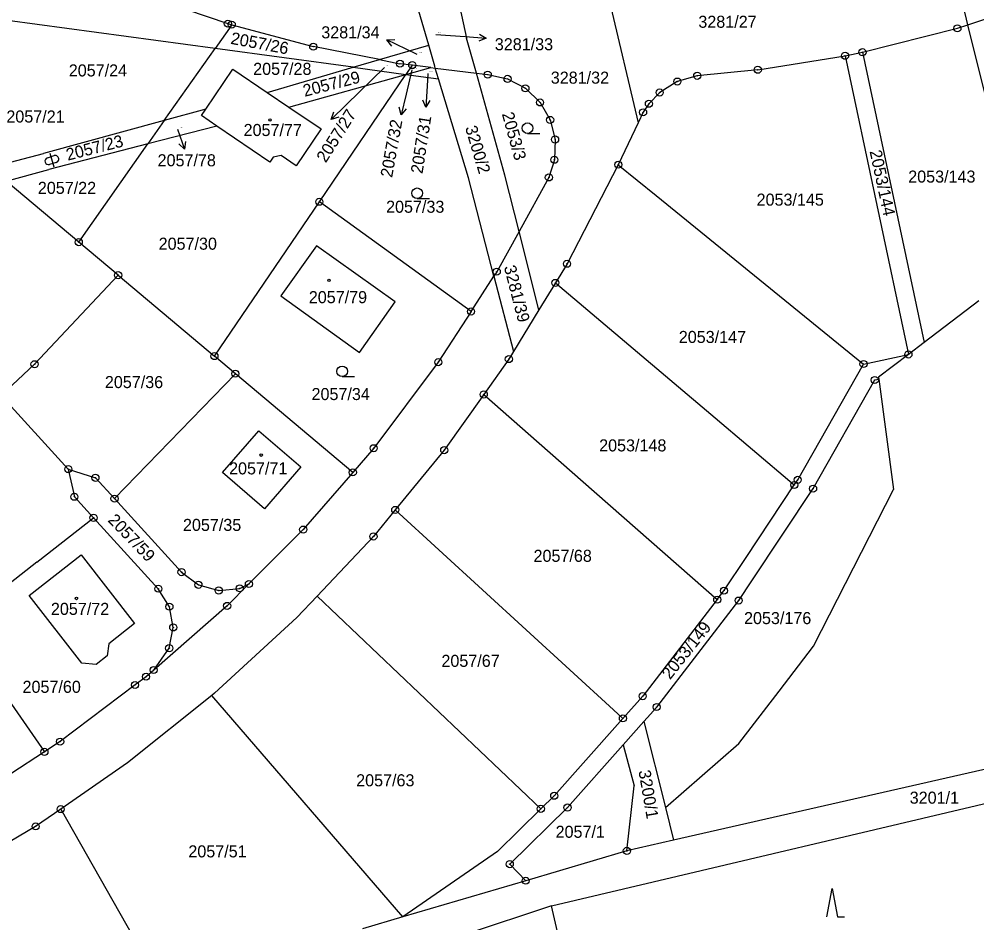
# Model space of a CAD drawing. Extents: x -736345 to -729997, y -1130177 to -1122501.
# Drawn here: x -732685.6 to -732550.6, y -1128389 to -1128261.6 of the extents above; entities that cross this region are included whole.
import ezdxf

# ---------------------------------------------------------------- set-up
doc = ezdxf.new("R2010")
doc.units = 0
for name, color, linetype in [('Vrstva 1', 7, 'Continuous'), ('Vrstva 16', 7, 'Continuous'), ('Vrstva 18', 7, 'Continuous'), ('Vrstva 19', 7, 'Continuous'), ('Vrstva 25', 7, 'Continuous')]:
    doc.layers.add(name, color=color, linetype=linetype)

msp = doc.modelspace()

# ---------------------------------------------------------------- linework, layer by layer
at = {"layer": 'Vrstva 1'}
for points in [[(-732551.87, -1128262.39), (-732554.21, -1128252.63)], [(-732668, -1128258.14), (-732656.22, -1128262.22)], [(-732627.89, -1128265.26), (-732630.01, -1128258.03)], [(-732623.74, -1128258.83), (-732622.56, -1128264.28)], [(-732602.47, -1128258.92), (-732598.38, -1128276.23)], [(-732551.87, -1128262.39), (-732541.52, -1128258.95)], [(-732658.02, -1128265.73), (-732687.31, -1128261.76)], [(-732655.67, -1128262.37), (-732658.02, -1128265.73)], [(-732656.22, -1128262.22), (-732655.67, -1128262.37)], [(-732655.67, -1128262.37), (-732644.18, -1128265.47)], [(-732566.74, -1128266.25), (-732553.35, -1128262.88)], [(-732553.35, -1128262.88), (-732551.87, -1128262.39)], [(-732543.26, -1128297.02), (-732551.87, -1128262.39)], [(-732621.18, -1128269.21), (-732622.56, -1128264.28)], [(-732665.19, -1128275.9), (-732658.02, -1128265.73)], [(-732638.53, -1128268.37), (-732658.02, -1128265.73)], [(-732634.86, -1128267.3), (-732644.18, -1128265.47)], [(-732634.86, -1128267.3), (-732627.89, -1128265.26)], [(-732627.04, -1128268.24), (-732627.89, -1128265.26)], [(-732581.5, -1128268.73), (-732569.19, -1128266.75)], [(-732569.19, -1128266.75), (-732566.74, -1128266.25)], [(-732569.19, -1128266.75), (-732560.26, -1128308.87)], [(-732566.74, -1128266.25), (-732558.05, -1128307.2)], [(-732650.69, -1128271.92), (-732638.53, -1128268.37)], [(-732638.53, -1128268.37), (-732634.86, -1128267.3)], [(-732638.53, -1128268.37), (-732631.11, -1128269.38)], [(-732634.86, -1128267.3), (-732631.95, -1128267.87)], [(-732630.22, -1128268.07), (-732631.95, -1128267.87)], [(-732630.22, -1128268.07), (-732631.11, -1128269.38)], [(-732631.11, -1128269.38), (-732627.61, -1128268.4)], [(-732627.61, -1128268.4), (-732630.22, -1128268.07)], [(-732627.61, -1128268.4), (-732626.97, -1128268.48)], [(-732626.97, -1128268.48), (-732627.04, -1128268.24)], [(-732626.97, -1128268.48), (-732621.18, -1128269.21)], [(-732626.52, -1128270), (-732626.97, -1128268.48)], [(-732659.34, -1128274.3), (-732655.51, -1128268.66)], [(-732655.51, -1128268.66), (-732650.69, -1128271.92)], [(-732647.64, -1128273.99), (-732631.11, -1128269.38)], [(-732643.32, -1128287.34), (-732631.11, -1128269.38)], [(-732631.11, -1128269.38), (-732626.52, -1128270)], [(-732621.18, -1128269.21), (-732619.57, -1128269.41)], [(-732617.15, -1128283.59), (-732621.18, -1128269.21)], [(-732619.57, -1128269.41), (-732616.78, -1128270.01)], [(-732590.04, -1128269.58), (-732592.85, -1128270.39)], [(-732581.5, -1128268.73), (-732590.04, -1128269.58)], [(-732622.28, -1128283.96), (-732626.52, -1128270)], [(-732616.78, -1128270.01), (-732614.26, -1128271.34)], [(-732592.85, -1128270.39), (-732595.33, -1128271.94)], [(-732650.69, -1128271.92), (-732647.64, -1128273.99)], [(-732614.26, -1128271.34), (-732612.2, -1128273.33)], [(-732595.33, -1128271.94), (-732596.85, -1128273.52)], [(-732647.64, -1128273.99), (-732643.07, -1128277.08)], [(-732612.2, -1128273.33), (-732610.78, -1128275.8)], [(-732596.85, -1128273.52), (-732597.67, -1128274.73)], [(-732659.34, -1128274.3), (-732665.19, -1128275.9)], [(-732659.95, -1128275.19), (-732659.34, -1128274.3)], [(-732657.78, -1128276.66), (-732659.95, -1128275.19)], [(-732597.67, -1128274.73), (-732598.38, -1128276.23)], [(-732665.19, -1128275.9), (-732682.2, -1128280.55)], [(-732665.19, -1128275.9), (-732667.48, -1128279.17)], [(-732657.78, -1128276.66), (-732667.48, -1128279.17)], [(-732650.29, -1128281.75), (-732657.78, -1128276.66)], [(-732610.78, -1128275.8), (-732610.08, -1128278.56)], [(-732598.38, -1128276.23), (-732601.17, -1128282.11)], [(-732643.07, -1128277.08), (-732646.59, -1128282.26)], [(-732667.48, -1128279.17), (-732681.44, -1128282.78)], [(-732677.24, -1128293.03), (-732667.48, -1128279.17)], [(-732610.08, -1128278.56), (-732610.18, -1128281.42)], [(-732689.78, -1128282.5), (-732682.2, -1128280.55)], [(-732649.81, -1128281.04), (-732650.29, -1128281.75)], [(-732648.7, -1128280.83), (-732649.81, -1128281.04)], [(-732646.59, -1128282.26), (-732648.7, -1128280.83)], [(-732610.18, -1128281.42), (-732610.96, -1128283.91)], [(-732687.47, -1128284.44), (-732681.44, -1128282.78)], [(-732601.17, -1128282.11), (-732608.4, -1128296.08)], [(-732601.17, -1128282.11), (-732595.83, -1128286.45), (-732566.59, -1128310.22)], [(-732677.24, -1128293.03), (-732687.47, -1128284.44)], [(-732618.7, -1128297.82), (-732622.28, -1128283.96)], [(-732615.15, -1128291.51), (-732617.15, -1128283.59)], [(-732610.96, -1128283.91), (-732615.15, -1128291.51)], [(-732658.11, -1128309.1), (-732643.32, -1128287.34)], [(-732621.93, -1128302.81), (-732643.32, -1128287.34)], [(-732615.15, -1128291.51), (-732618.3, -1128297.2)], [(-732612.36, -1128302.57), (-732615.15, -1128291.51)], [(-732671.69, -1128297.69), (-732677.24, -1128293.03)], [(-732648.76, -1128300.61), (-732637.65, -1128308.58), (-732632.61, -1128301.45), (-732643.72, -1128293.54), (-732648.76, -1128300.61)], [(-732608.4, -1128296.08), (-732610.04, -1128298.78)], [(-732671.69, -1128297.69), (-732683.48, -1128310.25)], [(-732671.69, -1128297.69), (-732658.11, -1128309.1)], [(-732621.93, -1128302.81), (-732618.7, -1128297.82)], [(-732618.3, -1128297.2), (-732618.7, -1128297.82)], [(-732618.7, -1128297.82), (-732615.94, -1128308.44)], [(-732610.04, -1128298.78), (-732612.36, -1128302.57)], [(-732610.04, -1128298.78), (-732588.14, -1128317.3), (-732576.35, -1128327.27)], [(-732550.32, -1128301.31), (-732558.05, -1128307.2)], [(-732621.93, -1128302.81), (-732626.55, -1128309.95)], [(-732612.36, -1128302.57), (-732615.94, -1128308.44)], [(-732558.05, -1128307.2), (-732560.26, -1128308.87)], [(-732655.16, -1128311.58), (-732658.11, -1128309.1)], [(-732615.94, -1128308.44), (-732616.6, -1128309.52)], [(-732566.59, -1128310.22), (-732560.26, -1128308.87)], [(-732560.26, -1128308.87), (-732564.47, -1128312.08)], [(-732683.48, -1128310.25), (-732688.17, -1128314.67)], [(-732626.55, -1128309.95), (-732635.66, -1128322.09)], [(-732616.6, -1128309.52), (-732620.14, -1128314.51)], [(-732576.35, -1128327.27), (-732575.87, -1128326.55), (-732566.59, -1128310.22)], [(-732672.2, -1128329.2), (-732655.16, -1128311.58)], [(-732638.6, -1128325.49), (-732655.16, -1128311.58)], [(-732582.33, -1128340.77), (-732573.7, -1128327.79), (-732565, -1128312.47), (-732564.43, -1128312.36)], [(-732564.47, -1128312.08), (-732564.43, -1128312.36)], [(-732564.43, -1128312.36), (-732562.35, -1128327.91)], [(-732620.14, -1128314.51), (-732625.71, -1128322.36)], [(-732620.14, -1128314.51), (-732612.34, -1128321.36), (-732606.1, -1128326.84), (-732587.22, -1128343.44)], [(-732688.17, -1128314.67), (-732678.72, -1128325.03)], [(-732656.97, -1128325.53), (-732651.85, -1128319.63)], [(-732651.85, -1128319.63), (-732645.95, -1128324.71)], [(-732635.66, -1128322.09), (-732638.6, -1128325.49)], [(-732625.71, -1128322.36), (-732632.62, -1128330.79)], [(-732678.72, -1128325.03), (-732677.86, -1128328.93)], [(-732678.72, -1128325.03), (-732674.89, -1128326.26)], [(-732645.95, -1128324.71), (-732651.03, -1128330.65)], [(-732674.89, -1128326.26), (-732672.2, -1128329.2)], [(-732651.03, -1128330.65), (-732656.97, -1128325.53)], [(-732638.6, -1128325.49), (-732645.6, -1128333.56)], [(-732587.22, -1128343.44), (-732586.27, -1128342.18), (-732583.14, -1128337.48), (-732576.35, -1128327.27)], [(-732573.63, -1128350.01), (-732562.35, -1128327.91)], [(-732677.86, -1128328.93), (-732675.16, -1128331.9)], [(-732672.2, -1128329.2), (-732662.75, -1128339.56)], [(-732683.15, -1128338.17), (-732675.16, -1128331.9)], [(-732666.03, -1128341.9), (-732675.16, -1128331.9)], [(-732632.62, -1128330.79), (-732635.69, -1128334.53)], [(-732600.52, -1128360.18), (-732601.85, -1128358.97), (-732632.62, -1128330.79)], [(-732645.6, -1128333.56), (-732653.25, -1128341.23)], [(-732635.69, -1128334.53), (-732643.63, -1128342.93)], [(-732684.22, -1128342.85), (-732676.9, -1128337.11)], [(-732676.9, -1128337.11), (-732669.37, -1128346.81)], [(-732683.15, -1128338.17), (-732694.47, -1128347.06)], [(-732662.75, -1128339.56), (-732660.37, -1128341.35)], [(-732660.37, -1128341.35), (-732657.5, -1128342.15)], [(-732653.25, -1128341.23), (-732656.32, -1128344.32)], [(-732654.54, -1128341.85), (-732653.25, -1128341.23)], [(-732597.56, -1128360.62), (-732595.75, -1128358.58), (-732584.19, -1128343.57), (-732582.33, -1128340.77)], [(-732676.81, -1128352.38), (-732684.22, -1128342.85)], [(-732664.46, -1128344.43), (-732666.03, -1128341.9)], [(-732657.5, -1128342.15), (-732654.54, -1128341.85)], [(-732643.63, -1128342.93), (-732646.5, -1128345.97)], [(-732643.63, -1128342.93), (-732612.09, -1128372.93)], [(-732587.22, -1128343.44), (-732597.73, -1128357.05), (-732600.52, -1128360.18)], [(-732656.32, -1128344.32), (-732666.68, -1128353.36)], [(-732663.92, -1128347.36), (-732664.46, -1128344.43)], [(-732669.37, -1128346.81), (-732673, -1128349.69)], [(-732646.5, -1128345.97), (-732658.08, -1128356.63)], [(-732694.47, -1128347.06), (-732682.08, -1128364.9)], [(-732664.49, -1128350.28), (-732663.92, -1128347.36)], [(-732673, -1128349.69), (-732673.22, -1128351.36)], [(-732666.68, -1128353.36), (-732664.49, -1128350.28)], [(-732578.5, -1128356.33), (-732573.63, -1128350.01)], [(-732673.22, -1128351.36), (-732674.8, -1128352.6)], [(-732674.8, -1128352.6), (-732676.81, -1128352.38)], [(-732666.68, -1128353.36), (-732667.76, -1128354.3)], [(-732667.76, -1128354.3), (-732669.31, -1128355.47)], [(-732669.31, -1128355.47), (-732679.87, -1128363.46)], [(-732584.17, -1128363.7), (-732578.5, -1128356.33)], [(-732658.49, -1128356.96), (-732670.37, -1128366.46)], [(-732658.08, -1128356.63), (-732658.49, -1128356.96)], [(-732631.54, -1128388.17), (-732658.49, -1128356.96)], [(-732612.09, -1128372.93), (-732610.2, -1128371.09), (-732601.28, -1128361.04), (-732600.52, -1128360.18)], [(-732600.5, -1128363.92), (-732597.56, -1128360.62)], [(-732597.56, -1128360.62), (-732594.53, -1128372.74)], [(-732521.24, -1128360.95), (-732593.38, -1128377.36)], [(-732679.87, -1128363.46), (-732682.08, -1128364.9)], [(-732600.5, -1128363.92), (-732608.33, -1128372.75), (-732616.47, -1128380.73)], [(-732600.5, -1128363.92), (-732598.93, -1128369.67)], [(-732594.53, -1128372.74), (-732584.17, -1128363.7)], [(-732682.08, -1128364.9), (-732686.83, -1128368)], [(-732670.37, -1128366.46), (-732679.79, -1128372.97)], [(-732599.96, -1128378.86), (-732598.93, -1128369.67)], [(-732610.59, -1128386.6), (-732540.49, -1128370.07)], [(-732679.79, -1128372.97), (-732683.32, -1128375.41)], [(-732679.79, -1128372.97), (-732666.88, -1128395.67)], [(-732612.09, -1128372.93), (-732618.22, -1128378.95), (-732631.54, -1128388.17)], [(-732594.53, -1128372.74), (-732593.38, -1128377.36)], [(-732683.32, -1128375.41), (-732696.87, -1128383.43)], [(-732593.38, -1128377.36), (-732599.96, -1128378.86)], [(-732599.96, -1128378.86), (-732614.22, -1128383.07)], [(-732616.47, -1128380.73), (-732614.22, -1128383.07)], [(-732614.22, -1128383.07), (-732631.54, -1128388.17)], [(-732610.59, -1128386.6), (-732622.76, -1128390.66)], [(-732605.65, -1128407.95), (-732610.59, -1128386.6)], [(-732631.54, -1128388.17), (-732637.23, -1128389.84)]]:
    msp.add_lwpolyline(points, dxfattribs=at)
at = {"layer": 'Vrstva 16'}
for points in [[(-732626.89, -1128263.75), (-732622.77, -1128264.06)], [(-732629.52, -1128266.57), (-732631.09, -1128265.81)], [(-732634.12, -1128268.39), (-732639.49, -1128273.64)], [(-732630.26, -1128268.76), (-732631.09, -1128272.16)], [(-732628.03, -1128269.24), (-732628.13, -1128271.03)]]:
    msp.add_lwpolyline(points, dxfattribs=at)
at = {"layer": 'Vrstva 25'}
for points in [[(-732633.106, -1128265.383), (-732633.786, -1128264.495), (-732632.668, -1128264.484)], [(-732631.09, -1128265.81), (-732633.786, -1128264.495)], [(-732622.77, -1128264.06), (-732619.779, -1128264.284)], [(-732620.739, -1128263.712), (-732619.779, -1128264.284), (-732620.814, -1128264.708)], [(-732628.13, -1128271.03), (-732628.307, -1128274.024)], [(-732631.09, -1128272.16), (-732631.805, -1128275.073)], [(-732639.49, -1128273.64), (-732641.637, -1128275.735)], [(-732631.082, -1128274.221), (-732631.805, -1128275.073), (-732632.052, -1128273.983)], [(-732627.75, -1128273.056), (-732628.307, -1128274.024), (-732628.747, -1128272.996)], [(-732640.572, -1128275.394), (-732641.637, -1128275.735), (-732641.27, -1128274.678)], [(-732663.34, -1128277.1), (-732662.344, -1128279.929)], [(-732613.98, -1128277.72), (-732612.23, -1128277.72)], [(-732662.205, -1128278.82), (-732662.344, -1128279.929), (-732663.148, -1128279.152)], [(-732681.329, -1128280.501), (-732680.741, -1128282.411)], [(-732681.66, -1128281.126), (-732680.704, -1128280.832)], [(-732680.41, -1128281.786), (-732681.366, -1128282.08)], [(-732629.52, -1128286.89), (-732627.77, -1128286.89)], [(-732640.1, -1128312), (-732638.35, -1128312)], [(-732571.78, -1128388.18), (-732571.03, -1128384.18), (-732570.28, -1128388.18), (-732569.28, -1128388.18)]]:
    msp.add_lwpolyline(points, dxfattribs=at)
for centre, radius in [((-732656.22, -1128262.22), 0.5), ((-732656.22, -1128262.22), 0.032), ((-732655.67, -1128262.37), 0.5), ((-732655.67, -1128262.37), 0.032), ((-732553.35, -1128262.88), 0.5), ((-732553.35, -1128262.88), 0.032), ((-732644.18, -1128265.47), 0.5), ((-732644.18, -1128265.47), 0.032), ((-732566.74, -1128266.25), 0.5), ((-732569.19, -1128266.75), 0.5), ((-732569.19, -1128266.75), 0.032), ((-732566.74, -1128266.25), 0.032), ((-732631.95, -1128267.87), 0.5), ((-732631.95, -1128267.87), 0.032), ((-732630.22, -1128268.07), 0.5), ((-732630.22, -1128268.07), 0.032), ((-732581.5, -1128268.73), 0.5), ((-732619.57, -1128269.41), 0.5), ((-732619.57, -1128269.41), 0.032), ((-732616.78, -1128270.01), 0.5), ((-732592.85, -1128270.39), 0.5), ((-732590.04, -1128269.58), 0.5), ((-732590.04, -1128269.58), 0.032), ((-732581.5, -1128268.73), 0.032), ((-732616.78, -1128270.01), 0.032), ((-732614.26, -1128271.34), 0.5), ((-732592.85, -1128270.39), 0.032), ((-732614.26, -1128271.34), 0.032), ((-732595.33, -1128271.94), 0.5), ((-732595.33, -1128271.94), 0.032), ((-732612.2, -1128273.33), 0.5), ((-732612.2, -1128273.33), 0.032), ((-732596.85, -1128273.52), 0.5), ((-732596.85, -1128273.52), 0.032), ((-732610.78, -1128275.8), 0.5), ((-732597.67, -1128274.73), 0.5), ((-732597.67, -1128274.73), 0.032), ((-732650.29, -1128275.8), 0.175), ((-732613.98, -1128276.97), 0.75), ((-732610.78, -1128275.8), 0.032), ((-732610.08, -1128278.56), 0.5), ((-732610.08, -1128278.56), 0.032), ((-732610.18, -1128281.42), 0.5), ((-732610.18, -1128281.42), 0.032), ((-732601.17, -1128282.11), 0.5), ((-732601.17, -1128282.11), 0.032), ((-732610.96, -1128283.91), 0.5), ((-732610.96, -1128283.91), 0.032), ((-732629.52, -1128286.14), 0.75), ((-732643.32, -1128287.34), 0.5), ((-732643.32, -1128287.34), 0.032), ((-732677.24, -1128293.03), 0.5), ((-732677.24, -1128293.03), 0.032), ((-732608.4, -1128296.08), 0.5), ((-732618.3, -1128297.2), 0.499), ((-732608.4, -1128296.08), 0.032), ((-732671.69, -1128297.69), 0.5), ((-732671.69, -1128297.69), 0.032), ((-732641.96, -1128298.41), 0.175), ((-732618.3, -1128297.2), 0.0316), ((-732610.04, -1128298.78), 0.5), ((-732610.04, -1128298.78), 0.032), ((-732621.93, -1128302.81), 0.5), ((-732621.93, -1128302.81), 0.032), ((-732658.11, -1128309.1), 0.5), ((-732658.11, -1128309.1), 0.032), ((-732616.6, -1128309.52), 0.5), ((-732560.26, -1128308.87), 0.5), ((-732560.26, -1128308.87), 0.032), ((-732683.48, -1128310.25), 0.5), ((-732683.48, -1128310.25), 0.032), ((-732626.55, -1128309.95), 0.5), ((-732626.55, -1128309.95), 0.032), ((-732616.6, -1128309.52), 0.032), ((-732566.59, -1128310.22), 0.5), ((-732566.59, -1128310.22), 0.032), ((-732655.16, -1128311.58), 0.5), ((-732655.16, -1128311.58), 0.032), ((-732640.1, -1128311.25), 0.75), ((-732565, -1128312.47), 0.5), ((-732565, -1128312.47), 0.032), ((-732620.14, -1128314.51), 0.5), ((-732620.14, -1128314.51), 0.032), ((-732635.66, -1128322.09), 0.5), ((-732635.66, -1128322.09), 0.032), ((-732625.71, -1128322.36), 0.5), ((-732625.71, -1128322.36), 0.032), ((-732651.52, -1128323.06), 0.175), ((-732678.72, -1128325.03), 0.5), ((-732678.72, -1128325.03), 0.032), ((-732638.6, -1128325.49), 0.5), ((-732674.89, -1128326.26), 0.5), ((-732674.89, -1128326.26), 0.032), ((-732638.6, -1128325.49), 0.032), ((-732575.87, -1128326.55), 0.5), ((-732575.87, -1128326.55), 0.032), ((-732576.35, -1128327.27), 0.5), ((-732576.35, -1128327.27), 0.032), ((-732573.7, -1128327.79), 0.5), ((-732573.7, -1128327.79), 0.032), ((-732677.86, -1128328.93), 0.5), ((-732677.86, -1128328.93), 0.032), ((-732672.2, -1128329.2), 0.5), ((-732672.2, -1128329.2), 0.032), ((-732632.62, -1128330.79), 0.5), ((-732675.16, -1128331.9), 0.5), ((-732675.16, -1128331.9), 0.032), ((-732632.62, -1128330.79), 0.032), ((-732645.6, -1128333.56), 0.5), ((-732645.6, -1128333.56), 0.032), ((-732635.69, -1128334.53), 0.5), ((-732635.69, -1128334.53), 0.032), ((-732662.75, -1128339.56), 0.5), ((-732662.75, -1128339.56), 0.032), ((-732666.03, -1128341.9), 0.5), ((-732660.37, -1128341.35), 0.5), ((-732660.37, -1128341.35), 0.032), ((-732654.54, -1128341.85), 0.5), ((-732653.25, -1128341.23), 0.5), ((-732653.25, -1128341.23), 0.032), ((-732666.03, -1128341.9), 0.032), ((-732657.5, -1128342.15), 0.5), ((-732657.5, -1128342.15), 0.032), ((-732654.54, -1128341.85), 0.032), ((-732586.27, -1128342.18), 0.5), ((-732586.27, -1128342.18), 0.032), ((-732677.57, -1128343.27), 0.175), ((-732664.46, -1128344.43), 0.5), ((-732656.32, -1128344.32), 0.5), ((-732587.22, -1128343.44), 0.5), ((-732587.22, -1128343.44), 0.032), ((-732584.19, -1128343.57), 0.5), ((-732584.19, -1128343.57), 0.032), ((-732664.46, -1128344.43), 0.032), ((-732656.32, -1128344.32), 0.032), ((-732663.92, -1128347.36), 0.5), ((-732663.92, -1128347.36), 0.032), ((-732664.49, -1128350.28), 0.5), ((-732664.49, -1128350.28), 0.032), ((-732666.68, -1128353.36), 0.5), ((-732666.68, -1128353.36), 0.032), ((-732669.31, -1128355.47), 0.5), ((-732667.76, -1128354.3), 0.5), ((-732667.76, -1128354.3), 0.032), ((-732669.31, -1128355.47), 0.032), ((-732597.73, -1128357.05), 0.5), ((-732597.73, -1128357.05), 0.032), ((-732595.75, -1128358.58), 0.5), ((-732595.75, -1128358.58), 0.032), ((-732600.52, -1128360.18), 0.5), ((-732600.52, -1128360.18), 0.032), ((-732679.87, -1128363.46), 0.5), ((-732682.08, -1128364.9), 0.5), ((-732679.87, -1128363.46), 0.032), ((-732682.08, -1128364.9), 0.032), ((-732610.2, -1128371.09), 0.5), ((-732610.2, -1128371.09), 0.032), ((-732679.79, -1128372.97), 0.5), ((-732612.09, -1128372.93), 0.5), ((-732608.33, -1128372.75), 0.5), ((-732679.79, -1128372.97), 0.032), ((-732612.09, -1128372.93), 0.032), ((-732608.33, -1128372.75), 0.032), ((-732683.32, -1128375.41), 0.5), ((-732683.32, -1128375.41), 0.032), ((-732599.96, -1128378.86), 0.5), ((-732599.96, -1128378.86), 0.032), ((-732616.47, -1128380.73), 0.5), ((-732616.47, -1128380.73), 0.032), ((-732614.22, -1128383.07), 0.5), ((-732614.22, -1128383.07), 0.032)]:
    msp.add_circle(centre, radius, dxfattribs=at)
for centre, start, end in [((-732681.513, -1128281.603), 107.22989, 287.13033), ((-732680.556, -1128281.309), 286.89693, 107.23853)]:
    msp.add_arc(centre, 0.499, start, end, dxfattribs=at)

# ---------------------------------------------------------------- texts
at = {"layer": 'Vrstva 16'}
for s, p in [('3281/34', (-732643.047, -1128264.3)), ('3281/33', (-732618.58, -1128265.98)), ('2057/21', (-732687.45, -1128276.17)), ('2057/78', (-732666.128, -1128282.34))]:
    msp.add_text(s, height=1.7, dxfattribs=at).set_placement(p)
for s, rotation, p in [('2057/27', 57.70046, (-732642.415, -1128281.947)), ('2057/32', 79.70063, (-732633.064, -1128284.007)), ('2057/31', 81.20064, (-732628.774, -1128283.459))]:
    msp.add_text(s, height=1.7, rotation=rotation, dxfattribs=at).set_placement(p)
at = {"layer": 'Vrstva 18'}
for s, height, p in [('3281/27', 1.7, (-732589.88, -1128262.81)), ('3281/33', 0.1, (-732626.69, -1128263.55)), ('3281/34', 0.1, (-732629.32, -1128266.37)), ('2057/24', 1.7, (-732678.65, -1128269.67)), ('2057/28', 1.7, (-732652.648, -1128269.45)), ('2057/27', 0.1, (-732633.92, -1128268.19)), ('2057/32', 0.1, (-732630.06, -1128268.56)), ('2057/31', 0.1, (-732627.83, -1128269.04)), ('3281/32', 1.7, (-732610.69, -1128270.69)), ('2057/78', 0.1, (-732663.14, -1128276.9)), ('2053/143', 1.7, (-732560.289, -1128284.64)), ('2057/22', 1.7, (-732683.01, -1128286.23)), ('2053/145', 1.7, (-732581.669, -1128287.89)), ('2057/33', 1.7, (-732633.91, -1128288.89)), ('2057/30', 1.7, (-732665.978, -1128294.1)), ('2053/147', 1.7, (-732592.639, -1128307.25)), ('2057/36', 1.7, (-732673.56, -1128313.61)), ('2057/34', 1.7, (-732644.42, -1128315.3)), ('2053/148', 1.7, (-732603.869, -1128322.54)), ('2057/35', 1.7, (-732662.548, -1128333.75)), ('2057/68', 1.7, (-732613.118, -1128338.11)), ('2053/176', 1.7, (-732583.44, -1128346.89)), ('2057/67', 1.7, (-732626.108, -1128352.92)), ('2057/60', 1.7, (-732685.168, -1128356.58)), ('2057/63', 1.7, (-732638.128, -1128369.76)), ('3201/1', 1.7, (-732560.08, -1128372.21)), ('2057/1', 1.7, (-732610.01, -1128377.02)), ('2057/51', 1.7, (-732661.79, -1128379.78))]:
    msp.add_text(s, height=height, dxfattribs=at).set_placement(p)
for s, rotation, p in [('2057/26', 349.40278, (-732655.917, -1128265.061)), ('2057/29', 14.40011, (-732645.391, -1128272.548)), ('2053/3', 285.60227, (-732617.604, -1128274.948)), ('3200/2', 286.80228, (-732622.791, -1128276.893)), ('2057/23', 14.40011, (-732678.787, -1128281.557)), ('2053/144', 282.20224, (-732565.749, -1128280.214)), ('3281/39', 284.60226, (-732617.317, -1128296.533)), ('2057/59', 313.9025, (-732673.238, -1128332.325)), ('2053/149', 51.50041, (-732593.866, -1128354.801)), ('3200/1', 279.80223, (-732598.329, -1128367.593))]:
    msp.add_text(s, height=1.7, rotation=rotation, dxfattribs=at).set_placement(p)
at = {"layer": 'Vrstva 19'}
for s, p in [('2057/77', (-732653.998, -1128278.07)), ('2057/79', (-732644.808, -1128301.64)), ('2057/71', (-732656.048, -1128325.78)), ('2057/72', (-732681.168, -1128345.59))]:
    msp.add_text(s, height=1.7, dxfattribs=at).set_placement(p)

doc.saveas('drawing.dxf')
